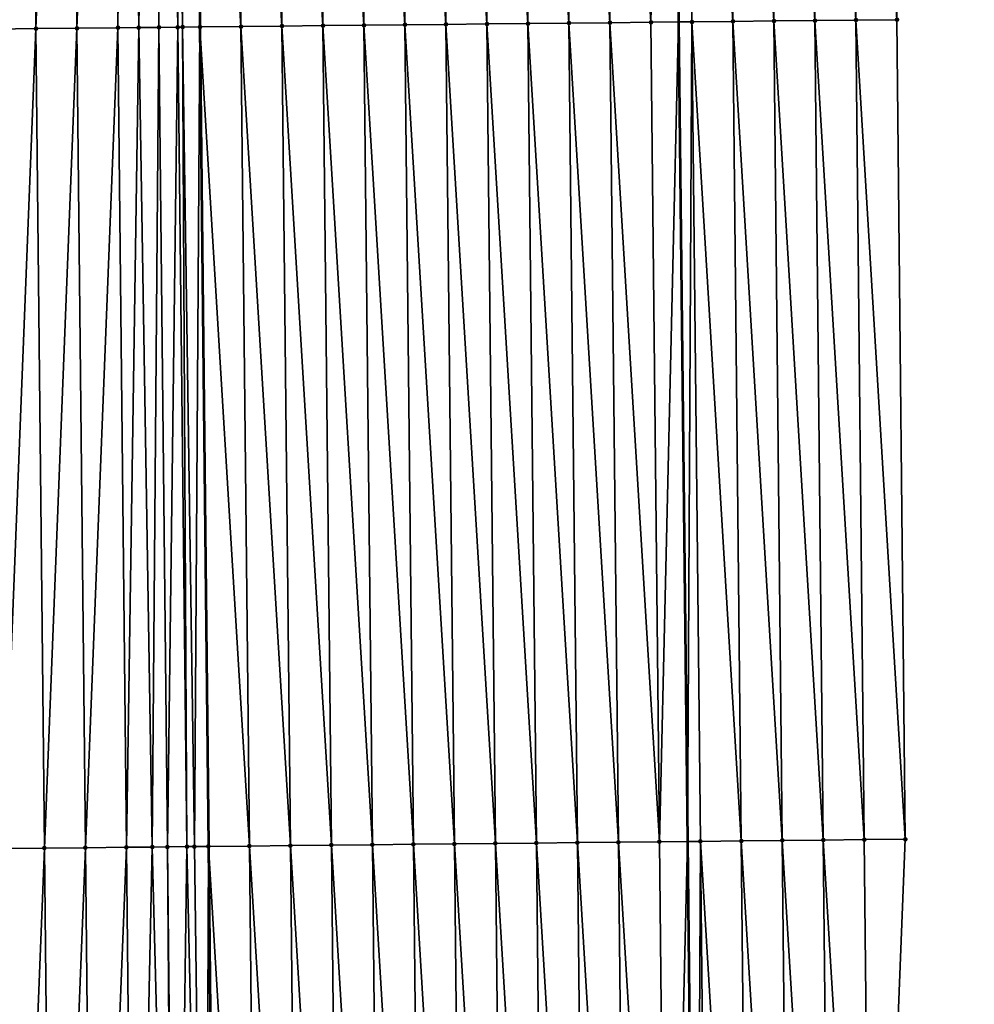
# Model space of a CAD drawing. Header units: feet. Extents: x 2007189 to 2022806, y 818621 to 837694.
# Tile 456 of 656: x 2011362 to 2011385, y 830203 to 830227. Entities that reach past the tile are written whole.
import ezdxf

# ---------------------------------------------------------------- set-up
doc = ezdxf.new("R2010")
doc.units = ezdxf.units.FT
doc.header["$MEASUREMENT"] = 0
for name, color, linetype, lineweight in [('EP_Travel Lane', 172, 'Continuous', 53), ('Road Shots', 141, 'Continuous', 100), ('Road X-Section', 40, 'Continuous', 13), ('STRIPING', 60, 'Continuous', 53)]:
    doc.layers.add(name, color=color, linetype=linetype, lineweight=lineweight)
doc.layers.add('I-77-MM17-21_SB-Surface-Border', color=7, linetype='Continuous')
doc.layers.add('I-77-MM17-21_SB-Surface-TIN', color=7, linetype='Continuous')

msp = doc.modelspace()

# ---------------------------------------------------------------- linework, layer by layer
at = {"layer": 'EP_Travel Lane'}
msp.add_polyline3d([(2011376.286244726, 830407.2611380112, 325.4877059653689), (2011376.50957257, 830387.2626822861, 325.3778508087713), (2011376.732900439, 830367.2642242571, 325.2683827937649), (2011376.956227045, 830347.2658793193, 325.1404203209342), (2011377.179553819, 830327.2675193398, 325.0149177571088), (2011377.402881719, 830307.2690585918, 324.9058943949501), (2011377.626206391, 830287.270886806, 324.7496155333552), (2011377.848202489, 830267.2633282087, 324.643390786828), (2011378.063603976, 830247.2648825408, 324.5170936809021), (2011378.27900495, 830227.2664844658, 324.3826531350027), (2011378.494408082, 830207.2678860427, 324.2824937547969), (2011378.709811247, 830187.269284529, 324.1828522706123), (2011378.925213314, 830167.2707849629, 324.0657776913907), (2011379.140614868, 830147.2723330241, 323.9405536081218), (2011379.356016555, 830127.2738687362, 323.817464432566), (2011379.571418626, 830107.2753688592, 323.7004320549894), (2011379.786820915, 830087.2768486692, 323.5868863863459), (2011380.005694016, 830067.2992518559, 323.4600912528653), (2011380.241656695, 830047.3009899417, 323.3412285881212), (2011380.477620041, 830027.3026715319, 323.2306781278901)], dxfattribs=at)
at = {"layer": 'I-77-MM17-21_SB-Surface-Border', "color": 3, "linetype": 'Continuous', "lineweight": -3}
msp.add_polyline3d([(2011381.657866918, 830407.3211415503, 325.3017839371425), (2011381.877026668, 830387.3226076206, 325.1972433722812), (2011382.096185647, 830367.3241439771, 325.0812231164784), (2011382.31534419, 830347.325720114, 324.9586972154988), (2011382.534502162, 830327.3273483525, 324.8276510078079), (2011382.753661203, 830307.3288790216, 324.7125607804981), (2011382.972818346, 830287.3305828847, 324.5691473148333), (2011383.189700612, 830267.3194933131, 324.4453421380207), (2011383.395649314, 830247.3208720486, 324.3324328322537), (2011383.601598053, 830227.3222472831, 324.2201226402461), (2011383.807547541, 830207.3235497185, 324.1202689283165), (2011383.013551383, 830187.3144252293, 324.0425291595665), (2011384.219444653, 830167.3263356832, 323.8895598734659), (2011384.425393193, 830147.3277301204, 323.7739639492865), (2011384.631340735, 830127.3292215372, 323.641804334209), (2011384.837288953, 830107.3306473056, 323.5208322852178), (2011385.043238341, 830087.3319594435, 323.4193183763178), (2011385.254342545, 830067.3622959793, 323.2959743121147), (2011385.490305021, 830047.3641058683, 323.1665361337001), (2011384.726341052, 830027.3537825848, 323.0864021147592)], dxfattribs=at)
at = {"layer": 'I-77-MM17-21_SB-Surface-TIN', "color": 128, "linetype": 'Continuous', "lineweight": -3}
for points in [[(2011361.602779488, 830227.0942475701, 324.468657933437), (2011362.39677942, 830247.1030056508, 324.6090784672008), (2011361.396831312, 830247.0928177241, 324.5903125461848)], [(2011361.602779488, 830227.0942475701, 324.468657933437), (2011362.602727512, 830227.1044436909, 324.4860217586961), (2011362.39677942, 830247.1030056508, 324.6090784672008)], [(2011362.602727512, 830227.1044436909, 324.4860217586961), (2011363.396727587, 830247.1131878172, 324.6288299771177), (2011362.39677942, 830247.1030056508, 324.6090784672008)], [(2011362.602727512, 830227.1044436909, 324.4860217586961), (2011363.60267559, 830227.1146344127, 324.504309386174), (2011363.396727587, 830247.1131878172, 324.6288299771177)], [(2011363.60267559, 830227.1146344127, 324.504309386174), (2011364.396675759, 830247.1233694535, 324.6486721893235), (2011363.396727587, 830247.1131878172, 324.6288299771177)], [(2011363.60267559, 830227.1146344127, 324.504309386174), (2011364.602623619, 830227.1248300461, 324.521756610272), (2011364.396675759, 830247.1233694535, 324.6486721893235)], [(2011364.602623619, 830227.1248300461, 324.521756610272), (2011364.826901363, 830247.1277556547, 324.6562557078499), (2011364.396675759, 830247.1233694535, 324.6486721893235)], [(2011364.602623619, 830227.1248300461, 324.521756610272), (2011365.109794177, 830227.1300085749, 324.5293508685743), (2011364.826901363, 830247.1277556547, 324.6562557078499)], [(2011365.109794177, 830227.1300085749, 324.5293508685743), (2011365.396623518, 830247.1335913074, 324.6616328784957), (2011364.826901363, 830247.1277556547, 324.6562557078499)], [(2011365.109794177, 830227.1300085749, 324.5293508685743), (2011365.602571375, 830227.1350520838, 324.534685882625), (2011365.396623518, 830247.1335913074, 324.6616328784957)], [(2011365.602571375, 830227.1350520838, 324.534685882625), (2011365.712188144, 830247.1368347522, 324.6627083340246), (2011365.396623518, 830247.1335913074, 324.6616328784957)], [(2011365.602571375, 830227.1350520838, 324.534685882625), (2011366.061077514, 830227.1397618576, 324.5367371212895), (2011365.712188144, 830247.1368347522, 324.6627083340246)], [(2011366.061077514, 830227.1397618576, 324.5367371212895), (2011365.932081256, 830247.1390982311, 324.6628815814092), (2011365.712188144, 830247.1368347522, 324.6627083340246)], [(2011366.177452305, 830227.1409593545, 324.5368992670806), (2011366.396562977, 830247.1438855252, 324.6621982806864), (2011365.932081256, 830247.1390982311, 324.6628815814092)], [(2011366.061077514, 830227.1397618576, 324.5367371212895), (2011366.177452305, 830227.1409593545, 324.5368992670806), (2011365.932081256, 830247.1390982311, 324.6628815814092)], [(2011366.177452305, 830227.1409593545, 324.5368992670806), (2011366.60251089, 830227.1453408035, 324.5361920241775), (2011366.396562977, 830247.1438855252, 324.6621982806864)], [(2011367.602464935, 830227.1556858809, 324.5280816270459), (2011367.396517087, 830247.1542241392, 324.6551938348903), (2011366.396562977, 830247.1438855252, 324.6621982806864)], [(2011367.602464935, 830227.1556858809, 324.5280816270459), (2011366.396562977, 830247.1438855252, 324.6621982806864), (2011366.60251089, 830227.1453408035, 324.5361920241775)], [(2011368.602410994, 830227.166072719, 324.5128123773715), (2011368.396463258, 830247.1646001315, 324.6417803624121), (2011367.396517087, 830247.1542241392, 324.6551938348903)], [(2011367.602464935, 830227.1556858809, 324.5280816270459), (2011368.602410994, 830227.166072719, 324.5128123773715), (2011367.396517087, 830247.1542241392, 324.6551938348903)], [(2011369.602356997, 830227.1764650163, 324.4966089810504), (2011369.396409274, 830247.17499112, 324.625800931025), (2011368.396463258, 830247.1646001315, 324.6417803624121)], [(2011368.602410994, 830227.166072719, 324.5128123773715), (2011369.602356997, 830227.1764650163, 324.4966089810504), (2011368.396463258, 830247.1646001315, 324.6417803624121)], [(2011370.602303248, 830227.1868332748, 324.4845188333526), (2011370.39635544, 830247.1853676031, 324.61230346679), (2011369.396409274, 830247.17499112, 324.625800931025)], [(2011369.602356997, 830227.1764650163, 324.4966089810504), (2011370.602303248, 830227.1868332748, 324.4845188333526), (2011369.396409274, 830247.17499112, 324.625800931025)], [(2011371.602249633, 830227.1971885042, 324.4746580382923), (2011371.396301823, 830247.1957230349, 324.6024080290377), (2011370.39635544, 830247.1853676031, 324.61230346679)], [(2011370.602303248, 830227.1868332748, 324.4845188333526), (2011371.602249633, 830227.1971885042, 324.4746580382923), (2011370.39635544, 830247.1853676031, 324.61230346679)], [(2011372.602195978, 830227.2075475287, 324.4641478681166), (2011372.396248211, 830247.2060779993, 324.5925925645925), (2011371.396301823, 830247.1957230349, 324.6024080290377)], [(2011371.602249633, 830227.1971885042, 324.4746580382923), (2011372.602195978, 830227.2075475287, 324.4641478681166), (2011371.396301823, 830247.1957230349, 324.6024080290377)], [(2011373.6021425, 830227.2178894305, 324.4565675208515), (2011373.396194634, 830247.216429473, 324.5833743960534), (2011372.396248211, 830247.2060779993, 324.5925925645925)], [(2011372.602195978, 830227.2075475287, 324.4641478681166), (2011373.6021425, 830227.2178894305, 324.4565675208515), (2011372.396248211, 830247.2060779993, 324.5925925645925)], [(2011374.60208886, 830227.2282471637, 324.4462782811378), (2011374.396141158, 830247.2267712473, 324.5758158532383), (2011373.396194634, 830247.216429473, 324.5833743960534)], [(2011373.6021425, 830227.2178894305, 324.4565675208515), (2011374.60208886, 830227.2282471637, 324.4462782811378), (2011373.396194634, 830247.216429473, 324.5833743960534)], [(2011375.602035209, 830227.2386058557, 324.4358250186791), (2011375.396087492, 830247.237131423, 324.5651087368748), (2011374.396141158, 830247.2267712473, 324.5758158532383)], [(2011374.60208886, 830227.2282471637, 324.4462782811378), (2011375.602035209, 830227.2386058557, 324.4358250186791), (2011374.396141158, 830247.2267712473, 324.5758158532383)], [(2011376.601981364, 830227.2489834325, 324.4221403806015), (2011376.396033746, 830247.2474993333, 324.5530781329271), (2011375.396087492, 830247.237131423, 324.5651087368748)], [(2011375.602035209, 830227.2386058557, 324.4358250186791), (2011376.601981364, 830227.2489834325, 324.4221403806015), (2011375.396087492, 830247.237131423, 324.5651087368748)], [(2011377.601926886, 830227.2594224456, 324.3979436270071), (2011377.395979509, 830247.2579149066, 324.5328920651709), (2011376.396033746, 830247.2474993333, 324.5530781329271)], [(2011376.601981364, 830227.2489834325, 324.4221403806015), (2011377.601926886, 830227.2594224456, 324.3979436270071), (2011376.396033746, 830247.2474993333, 324.5530781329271)], [(2011377.601926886, 830227.2594224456, 324.3979436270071), (2011378.063603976, 830247.2648825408, 324.5170936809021), (2011377.395979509, 830247.2579149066, 324.5328920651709)], [(2011377.601926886, 830227.2594224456, 324.3979436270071), (2011378.27900495, 830227.2664844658, 324.3826531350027), (2011378.063603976, 830247.2648825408, 324.5170936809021)], [(2011378.395925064, 830247.2683507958, 324.5092297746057), (2011378.063603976, 830247.2648825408, 324.5170936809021), (2011378.27900495, 830227.2664844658, 324.3826531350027)], [(2011378.601872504, 830227.2698520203, 324.3753617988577), (2011378.395925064, 830247.2683507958, 324.5092297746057), (2011378.27900495, 830227.2664844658, 324.3826531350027)], [(2011379.601818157, 830227.2802784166, 324.35332384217), (2011379.395870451, 830247.278802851, 324.4828014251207), (2011378.395925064, 830247.2683507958, 324.5092297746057)], [(2011378.601872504, 830227.2698520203, 324.3753617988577), (2011379.601818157, 830227.2802784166, 324.35332384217), (2011378.395925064, 830247.2683507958, 324.5092297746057)], [(2011380.601763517, 830227.2907331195, 324.3264424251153), (2011380.395815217, 830247.2893153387, 324.4460325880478), (2011379.395870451, 830247.278802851, 324.4828014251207)], [(2011379.601818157, 830227.2802784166, 324.35332384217), (2011380.601763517, 830227.2907331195, 324.3264424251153), (2011379.395870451, 830247.278802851, 324.4828014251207)], [(2011381.601708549, 830227.3012197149, 324.2941039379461), (2011381.39575996, 830247.299829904, 324.4089082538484), (2011380.395815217, 830247.2893153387, 324.4460325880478)], [(2011380.601763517, 830227.2907331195, 324.3264424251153), (2011381.601708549, 830227.3012197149, 324.2941039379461), (2011380.395815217, 830247.2893153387, 324.4460325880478)], [(2011382.601653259, 830227.3117375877, 324.2564136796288), (2011382.395704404, 830247.3103735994, 324.3667995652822), (2011381.39575996, 830247.299829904, 324.4089082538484)], [(2011381.601708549, 830227.3012197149, 324.2941039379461), (2011382.601653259, 830227.3117375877, 324.2564136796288), (2011381.39575996, 830247.299829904, 324.4089082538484)], [(2011383.601598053, 830227.3222472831, 324.2201226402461), (2011383.395649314, 830247.3208720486, 324.3324328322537), (2011382.395704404, 830247.3103735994, 324.3667995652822)], [(2011382.601653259, 830227.3117375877, 324.2564136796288), (2011383.601598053, 830227.3222472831, 324.2201226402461), (2011382.395704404, 830247.3103735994, 324.3667995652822)], [(2011366.467295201, 830207.1432143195, 324.4218899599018), (2011366.60251089, 830227.1453408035, 324.5361920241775), (2011366.177452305, 830227.1409593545, 324.5368992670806)], [(2011366.467295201, 830207.1432143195, 324.4218899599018), (2011366.80845945, 830207.146733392, 324.4209124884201), (2011366.60251089, 830227.1453408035, 324.5361920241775)], [(2011367.808413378, 830207.1570897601, 324.4108701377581), (2011367.602464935, 830227.1556858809, 324.5280816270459), (2011366.60251089, 830227.1453408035, 324.5361920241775)], [(2011367.808413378, 830207.1570897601, 324.4108701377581), (2011366.60251089, 830227.1453408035, 324.5361920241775), (2011366.80845945, 830207.146733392, 324.4209124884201)], [(2011368.808359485, 830207.16747196, 324.3963945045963), (2011368.602410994, 830227.166072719, 324.5128123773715), (2011367.602464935, 830227.1556858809, 324.5280816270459)], [(2011367.808413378, 830207.1570897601, 324.4108701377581), (2011368.808359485, 830207.16747196, 324.3963945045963), (2011367.602464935, 830227.1556858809, 324.5280816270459)], [(2011369.808305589, 830207.1778544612, 324.3818672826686), (2011369.602356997, 830227.1764650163, 324.4966089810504), (2011368.602410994, 830227.166072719, 324.5128123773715)], [(2011368.808359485, 830207.16747196, 324.3963945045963), (2011369.808305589, 830207.1778544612, 324.3818672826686), (2011368.602410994, 830227.166072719, 324.5128123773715)], [(2011370.808251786, 830207.1882279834, 324.3688764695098), (2011370.602303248, 830227.1868332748, 324.4845188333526), (2011369.602356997, 830227.1764650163, 324.4966089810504)], [(2011369.808305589, 830207.1778544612, 324.3818672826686), (2011370.808251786, 830207.1882279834, 324.3688764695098), (2011369.602356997, 830227.1764650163, 324.4966089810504)], [(2011371.80819814, 830207.1985861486, 324.3585133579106), (2011371.602249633, 830227.1971885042, 324.4746580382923), (2011370.602303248, 830227.1868332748, 324.4845188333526)], [(2011370.808251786, 830207.1882279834, 324.3688764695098), (2011371.80819814, 830207.1985861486, 324.3585133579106), (2011370.602303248, 830227.1868332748, 324.4845188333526)], [(2011372.808144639, 830207.2089302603, 324.3505548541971), (2011372.602195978, 830227.2075475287, 324.4641478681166), (2011371.602249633, 830227.1971885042, 324.4746580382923)], [(2011371.80819814, 830207.1985861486, 324.3585133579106), (2011372.808144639, 830207.2089302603, 324.3505548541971), (2011371.602249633, 830227.1971885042, 324.4746580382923)], [(2011373.808091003, 830207.2192876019, 324.3403326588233), (2011373.6021425, 830227.2178894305, 324.4565675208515), (2011372.602195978, 830227.2075475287, 324.4641478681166)], [(2011372.808144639, 830207.2089302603, 324.3505548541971), (2011373.808091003, 830207.2192876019, 324.3403326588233), (2011372.602195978, 830227.2075475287, 324.4641478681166)], [(2011374.808037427, 830207.2296389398, 324.3311377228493), (2011374.60208886, 830227.2282471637, 324.4462782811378), (2011373.6021425, 830227.2178894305, 324.4565675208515)], [(2011373.808091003, 830207.2192876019, 324.3403326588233), (2011374.808037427, 830207.2296389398, 324.3311377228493), (2011373.6021425, 830227.2178894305, 324.4565675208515)], [(2011375.807983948, 830207.2399810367, 324.323523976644), (2011375.602035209, 830227.2386058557, 324.4358250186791), (2011374.60208886, 830227.2282471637, 324.4462782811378)], [(2011374.808037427, 830207.2296389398, 324.3311377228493), (2011375.807983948, 830207.2399810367, 324.323523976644), (2011374.60208886, 830227.2282471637, 324.4462782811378)], [(2011376.80793026, 830207.2503432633, 324.3124658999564), (2011376.601981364, 830227.2489834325, 324.4221403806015), (2011375.602035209, 830227.2386058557, 324.4358250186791)], [(2011375.807983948, 830207.2399810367, 324.323523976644), (2011376.80793026, 830207.2503432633, 324.3124658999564), (2011375.602035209, 830227.2386058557, 324.4358250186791)], [(2011377.807876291, 830207.2607328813, 324.2967209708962), (2011377.601926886, 830227.2594224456, 324.3979436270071), (2011376.601981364, 830227.2489834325, 324.4221403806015)], [(2011376.80793026, 830207.2503432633, 324.3124658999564), (2011377.807876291, 830207.2607328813, 324.2967209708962), (2011376.601981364, 830227.2489834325, 324.4221403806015)], [(2011377.807876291, 830207.2607328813, 324.2967209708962), (2011378.27900495, 830227.2664844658, 324.3826531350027), (2011377.601926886, 830227.2594224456, 324.3979436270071)], [(2011377.807876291, 830207.2607328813, 324.2967209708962), (2011378.494408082, 830207.2678860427, 324.2824937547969), (2011378.27900495, 830227.2664844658, 324.3826531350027)], [(2011378.601872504, 830227.2698520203, 324.3753617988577), (2011378.27900495, 830227.2664844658, 324.3826531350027), (2011378.494408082, 830207.2678860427, 324.2824937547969)], [(2011378.807822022, 830207.271151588, 324.2759987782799), (2011378.601872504, 830227.2698520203, 324.3753617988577), (2011378.494408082, 830207.2678860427, 324.2824937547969)], [(2011379.807767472, 830207.2815976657, 324.2505931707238), (2011379.601818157, 830227.2802784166, 324.35332384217), (2011378.601872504, 830227.2698520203, 324.3753617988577)], [(2011378.807822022, 830207.271151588, 324.2759987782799), (2011379.807767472, 830207.2815976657, 324.2505931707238), (2011378.601872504, 830227.2698520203, 324.3753617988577)], [(2011380.807712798, 830207.2920557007, 324.2231415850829), (2011380.601763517, 830227.2907331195, 324.3264424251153), (2011379.601818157, 830227.2802784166, 324.35332384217)], [(2011379.807767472, 830207.2815976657, 324.2505931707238), (2011380.807712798, 830207.2920557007, 324.2231415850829), (2011379.601818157, 830227.2802784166, 324.35332384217)], [(2011381.807657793, 830207.3025458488, 324.1901952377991), (2011381.601708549, 830227.3012197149, 324.2941039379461), (2011380.601763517, 830227.2907331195, 324.3264424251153)], [(2011380.807712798, 830207.2920557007, 324.2231415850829), (2011381.807657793, 830207.3025458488, 324.1901952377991), (2011380.601763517, 830227.2907331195, 324.3264424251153)], [(2011382.807602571, 830207.3130571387, 324.1536313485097), (2011382.601653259, 830227.3117375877, 324.2564136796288), (2011381.601708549, 830227.3012197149, 324.2941039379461)], [(2011381.807657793, 830207.3025458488, 324.1901952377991), (2011382.807602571, 830207.3130571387, 324.1536313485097), (2011381.601708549, 830227.3012197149, 324.2941039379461)], [(2011383.807547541, 830207.3235497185, 324.1202689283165), (2011383.601598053, 830227.3222472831, 324.2201226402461), (2011382.601653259, 830227.3117375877, 324.2564136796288)], [(2011382.807602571, 830207.3130571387, 324.1536313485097), (2011383.807547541, 830207.3235497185, 324.1202689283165), (2011382.601653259, 830227.3117375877, 324.2564136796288)], [(2011361.808727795, 830207.0956646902, 324.3491808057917), (2011362.602727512, 830227.1044436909, 324.4860217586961), (2011361.602779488, 830227.0942475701, 324.468657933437)], [(2011361.808727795, 830207.0956646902, 324.3491808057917), (2011362.808675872, 830207.10585568, 324.3674226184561), (2011362.602727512, 830227.1044436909, 324.4860217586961)], [(2011362.808675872, 830207.10585568, 324.3674226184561), (2011363.60267559, 830227.1146344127, 324.504309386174), (2011362.602727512, 830227.1044436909, 324.4860217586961)], [(2011362.808675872, 830207.10585568, 324.3674226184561), (2011363.808624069, 830207.1160349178, 324.3876752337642), (2011363.60267559, 830227.1146344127, 324.504309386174)], [(2011363.808624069, 830207.1160349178, 324.3876752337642), (2011364.602623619, 830227.1248300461, 324.521756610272), (2011363.60267559, 830227.1146344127, 324.504309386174)], [(2011363.808624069, 830207.1160349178, 324.3876752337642), (2011364.808572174, 830207.1262230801, 324.4064008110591), (2011364.602623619, 830227.1248300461, 324.521756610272)], [(2011364.808572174, 830207.1262230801, 324.4064008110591), (2011365.109794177, 830227.1300085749, 324.5293508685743), (2011364.602623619, 830227.1248300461, 324.521756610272)], [(2011364.808572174, 830207.1262230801, 324.4064008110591), (2011365.440396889, 830207.1326762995, 324.41553761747), (2011365.109794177, 830227.1300085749, 324.5293508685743)], [(2011365.440396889, 830207.1326762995, 324.41553761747), (2011365.602571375, 830227.1350520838, 324.534685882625), (2011365.109794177, 830227.1300085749, 324.5293508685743)], [(2011365.440396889, 830207.1326762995, 324.41553761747), (2011365.808519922, 830207.1364459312, 324.4191908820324), (2011365.602571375, 830227.1350520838, 324.534685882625)], [(2011365.808519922, 830207.1364459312, 324.4191908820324), (2011366.061077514, 830227.1397618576, 324.5367371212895), (2011365.602571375, 830227.1350520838, 324.534685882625)], [(2011365.808519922, 830207.1364459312, 324.4191908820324), (2011366.284352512, 830207.141331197, 324.4217448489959), (2011366.061077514, 830227.1397618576, 324.5367371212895)], [(2011366.284352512, 830207.141331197, 324.4217448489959), (2011366.177452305, 830227.1409593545, 324.5368992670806), (2011366.061077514, 830227.1397618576, 324.5367371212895)], [(2011366.284352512, 830207.141331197, 324.4217448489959), (2011366.467295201, 830207.1432143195, 324.4218899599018), (2011366.177452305, 830227.1409593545, 324.5368992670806)], [(2011371.80819814, 830207.1985861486, 324.3585133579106), (2011373.014094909, 830187.2101567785, 324.2636846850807), (2011372.808144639, 830207.2089302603, 324.3505548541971)], [(2011372.808144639, 830207.2089302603, 324.3505548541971), (2011374.014041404, 830187.2205013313, 324.2556499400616), (2011373.808091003, 830207.2192876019, 324.3403326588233)], [(2011372.808144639, 830207.2089302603, 324.3505548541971), (2011373.014094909, 830187.2101567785, 324.2636846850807), (2011374.014041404, 830187.2205013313, 324.2556499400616)], [(2011373.808091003, 830207.2192876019, 324.3403326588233), (2011375.013987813, 830187.2308542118, 324.2461902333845), (2011374.808037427, 830207.2296389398, 324.3311377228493)], [(2011373.808091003, 830207.2192876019, 324.3403326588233), (2011374.014041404, 830187.2205013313, 324.2556499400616), (2011375.013987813, 830187.2308542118, 324.2461902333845)], [(2011374.808037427, 830207.2296389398, 324.3311377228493), (2011376.013934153, 830187.2412138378, 324.2355763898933), (2011375.807983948, 830207.2399810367, 324.323523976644)], [(2011374.808037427, 830207.2296389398, 324.3311377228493), (2011375.013987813, 830187.2308542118, 324.2461902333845), (2011376.013934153, 830187.2412138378, 324.2355763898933)], [(2011375.807983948, 830207.2399810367, 324.323523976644), (2011377.013880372, 830187.2515851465, 324.2229634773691), (2011376.80793026, 830207.2503432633, 324.3124658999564)], [(2011375.807983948, 830207.2399810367, 324.323523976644), (2011376.013934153, 830187.2412138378, 324.2355763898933), (2011377.013880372, 830187.2515851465, 324.2229634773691)], [(2011376.80793026, 830207.2503432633, 324.3124658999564), (2011378.013825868, 830187.2620266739, 324.1983357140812), (2011377.807876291, 830207.2607328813, 324.2967209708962)], [(2011376.80793026, 830207.2503432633, 324.3124658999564), (2011377.013880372, 830187.2515851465, 324.2229634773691), (2011378.013825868, 830187.2620266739, 324.1983357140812)], [(2011377.807876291, 830207.2607328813, 324.2967209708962), (2011378.013825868, 830187.2620266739, 324.1983357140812), (2011378.494408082, 830207.2678860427, 324.2824937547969)], [(2011378.013825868, 830187.2620266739, 324.1983357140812), (2011378.709811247, 830187.269284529, 324.1828522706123), (2011378.494408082, 830207.2678860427, 324.2824937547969)], [(2011378.807822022, 830207.271151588, 324.2759987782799), (2011378.494408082, 830207.2678860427, 324.2824937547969), (2011378.709811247, 830187.269284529, 324.1828522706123)], [(2011378.807822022, 830207.271151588, 324.2759987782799), (2011378.709811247, 830187.269284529, 324.1828522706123), (2011379.013771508, 830187.2724542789, 324.1760901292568)], [(2011378.807822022, 830207.271151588, 324.2759987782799), (2011380.013716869, 830187.2829088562, 324.1492293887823), (2011379.807767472, 830207.2815976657, 324.2505931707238)], [(2011378.807822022, 830207.271151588, 324.2759987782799), (2011379.013771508, 830187.2724542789, 324.1760901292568), (2011380.013716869, 830187.2829088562, 324.1492293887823)], [(2011379.807767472, 830207.2815976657, 324.2505931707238), (2011381.013661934, 830187.2933922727, 324.117434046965), (2011380.807712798, 830207.2920557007, 324.2231415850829)], [(2011379.807767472, 830207.2815976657, 324.2505931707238), (2011380.013716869, 830187.2829088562, 324.1492293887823), (2011381.013661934, 830187.2933922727, 324.117434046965)], [(2011380.807712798, 830207.2920557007, 324.2231415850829), (2011382.013606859, 830187.3038892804, 324.0833131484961), (2011381.807657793, 830207.3025458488, 324.1901952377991)], [(2011380.807712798, 830207.2920557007, 324.2231415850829), (2011381.013661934, 830187.2933922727, 324.117434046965), (2011382.013606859, 830187.3038892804, 324.0833131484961)], [(2011381.807657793, 830207.3025458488, 324.1901952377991), (2011383.013551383, 830187.3144252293, 324.0425291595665), (2011382.807602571, 830207.3130571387, 324.1536313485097)], [(2011381.807657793, 830207.3025458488, 324.1901952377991), (2011382.013606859, 830187.3038892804, 324.0833131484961), (2011383.013551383, 830187.3144252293, 324.0425291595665)], [(2011382.807602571, 830207.3130571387, 324.1536313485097), (2011383.013551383, 830187.3144252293, 324.0425291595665), (2011383.807547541, 830207.3235497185, 324.1202689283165)], [(2011361.808727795, 830207.0956646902, 324.3491808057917), (2011362.014677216, 830187.0969736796, 324.2482079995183), (2011362.808675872, 830207.10585568, 324.3674226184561)], [(2011362.808675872, 830207.10585568, 324.3674226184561), (2011362.014677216, 830187.0969736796, 324.2482079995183), (2011363.014625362, 830187.1071578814, 324.2676104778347)], [(2011362.808675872, 830207.10585568, 324.3674226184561), (2011363.014625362, 830187.1071578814, 324.2676104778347), (2011363.808624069, 830207.1160349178, 324.3876752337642)], [(2011363.808624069, 830207.1160349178, 324.3876752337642), (2011363.014625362, 830187.1071578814, 324.2676104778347), (2011364.01457356, 830187.1173370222, 324.2878788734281)], [(2011363.808624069, 830207.1160349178, 324.3876752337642), (2011364.01457356, 830187.1173370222, 324.2878788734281), (2011364.808572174, 830207.1262230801, 324.4064008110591)], [(2011364.808572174, 830207.1262230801, 324.4064008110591), (2011364.01457356, 830187.1173370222, 324.2878788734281), (2011365.014521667, 830187.1275250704, 324.3066231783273)], [(2011364.808572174, 830207.1262230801, 324.4064008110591), (2011365.014521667, 830187.1275250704, 324.3066231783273), (2011365.440396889, 830207.1326762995, 324.41553761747)], [(2011365.440396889, 830207.1326762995, 324.41553761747), (2011365.014521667, 830187.1275250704, 324.3066231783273), (2011365.955772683, 830187.1371373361, 324.320459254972)], [(2011365.440396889, 830207.1326762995, 324.41553761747), (2011365.955772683, 830187.1371373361, 324.320459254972), (2011365.808519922, 830207.1364459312, 324.4191908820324)], [(2011365.808519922, 830207.1364459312, 324.4191908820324), (2011366.014469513, 830187.1377384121, 324.3210395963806), (2011366.284352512, 830207.141331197, 324.4217448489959)], [(2011365.808519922, 830207.1364459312, 324.4191908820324), (2011365.955772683, 830187.1371373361, 324.320459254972), (2011366.014469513, 830187.1377384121, 324.3210395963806)], [(2011366.284352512, 830207.141331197, 324.4217448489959), (2011366.014469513, 830187.1377384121, 324.3210395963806), (2011366.72601785, 830187.1450408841, 324.3253430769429)], [(2011366.284352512, 830207.141331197, 324.4217448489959), (2011366.72601785, 830187.1450408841, 324.3253430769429), (2011366.467295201, 830207.1432143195, 324.4218899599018)], [(2011366.467295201, 830207.1432143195, 324.4218899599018), (2011366.72601785, 830187.1450408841, 324.3253430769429), (2011366.80845945, 830207.146733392, 324.4209124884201)], [(2011366.72601785, 830187.1450408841, 324.3253430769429), (2011367.013240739, 830187.1479964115, 324.3257424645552), (2011366.80845945, 830207.146733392, 324.4209124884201)], [(2011367.808413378, 830207.1570897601, 324.4108701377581), (2011366.80845945, 830207.146733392, 324.4209124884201), (2011368.014363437, 830187.1583367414, 324.3205025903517)], [(2011368.014363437, 830187.1583367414, 324.3205025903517), (2011366.80845945, 830207.146733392, 324.4209124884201), (2011367.014409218, 830187.1480084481, 324.3257418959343)], [(2011367.013240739, 830187.1479964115, 324.3257424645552), (2011367.014409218, 830187.1480084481, 324.3257418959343), (2011366.80845945, 830207.146733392, 324.4209124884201)], [(2011367.808413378, 830207.1570897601, 324.4108701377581), (2011369.014309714, 830187.1687024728, 324.3088440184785), (2011368.808359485, 830207.16747196, 324.3963945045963)], [(2011367.808413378, 830207.1570897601, 324.4108701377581), (2011368.014363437, 830187.1583367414, 324.3205025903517), (2011369.014309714, 830187.1687024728, 324.3088440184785)], [(2011368.808359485, 830207.16747196, 324.3963945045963), (2011370.014255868, 830187.1790801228, 324.2951460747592), (2011369.808305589, 830207.1778544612, 324.3818672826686)], [(2011368.808359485, 830207.16747196, 324.3963945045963), (2011369.014309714, 830187.1687024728, 324.3088440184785), (2011370.014255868, 830187.1790801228, 324.2951460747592)], [(2011369.808305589, 830207.1778544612, 324.3818672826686), (2011371.014202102, 830187.1894499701, 324.2827832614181), (2011370.808251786, 830207.1882279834, 324.3688764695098)], [(2011369.808305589, 830207.1778544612, 324.3818672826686), (2011370.014255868, 830187.1790801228, 324.2951460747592), (2011371.014202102, 830187.1894499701, 324.2827832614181)], [(2011370.808251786, 830207.1882279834, 324.3688764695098), (2011372.014148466, 830187.1998072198, 324.2725760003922), (2011371.80819814, 830207.1985861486, 324.3585133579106)], [(2011370.808251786, 830207.1882279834, 324.3688764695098), (2011371.014202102, 830187.1894499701, 324.2827832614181), (2011372.014148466, 830187.1998072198, 324.2725760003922)], [(2011371.80819814, 830207.1985861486, 324.3585133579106), (2011372.014148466, 830187.1998072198, 324.2725760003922), (2011373.014094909, 830187.2101567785, 324.2636846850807)]]:
    msp.add_3dface(points, dxfattribs=at)
at = {"layer": 'Road Shots', "lineweight": 100}
for p in [(2011366.602518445, 830227.1453408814, 324.5361920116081), (2011367.602464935, 830227.1556858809, 324.5280816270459), (2011368.602410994, 830227.166072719, 324.5128123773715), (2011369.602356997, 830227.1764650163, 324.4966089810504), (2011370.602303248, 830227.1868332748, 324.4845188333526), (2011371.602249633, 830227.1971885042, 324.4746580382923), (2011372.602195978, 830227.2075475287, 324.4641478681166), (2011373.6021425, 830227.2178894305, 324.4565675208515), (2011374.60208886, 830227.2282471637, 324.4462782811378), (2011375.602035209, 830227.2386058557, 324.4358250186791), (2011376.601981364, 830227.2489834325, 324.4221403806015), (2011377.601926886, 830227.2594224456, 324.3979436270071), (2011378.601872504, 830227.2698520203, 324.3753617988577), (2011379.601818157, 830227.2802784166, 324.35332384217), (2011380.601763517, 830227.2907331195, 324.3264424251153), (2011381.601708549, 830227.3012197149, 324.2941039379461), (2011382.601653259, 830227.3117375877, 324.2564136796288), (2011383.601598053, 830227.3222472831, 324.2201226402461), (2011362.602727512, 830227.1044436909, 324.4860217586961), (2011363.60267559, 830227.1146344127, 324.504309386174), (2011364.602623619, 830227.1248300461, 324.521756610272), (2011365.109794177, 830227.1300085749, 324.5293508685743), (2011365.602571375, 830227.1350520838, 324.534685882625), (2011366.061077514, 830227.1397618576, 324.5367371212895), (2011366.177452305, 830227.1409593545, 324.5368992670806), (2011372.808144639, 830207.2089302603, 324.3505548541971), (2011373.808091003, 830207.2192876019, 324.3403326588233), (2011374.808037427, 830207.2296389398, 324.3311377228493), (2011375.807983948, 830207.2399810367, 324.323523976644), (2011376.80793026, 830207.2503432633, 324.3124658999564), (2011377.807876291, 830207.2607328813, 324.2967209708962), (2011378.807822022, 830207.271151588, 324.2759987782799), (2011379.807767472, 830207.2815976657, 324.2505931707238), (2011380.807712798, 830207.2920557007, 324.2231415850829), (2011381.807657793, 830207.3025458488, 324.1901952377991), (2011382.807602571, 830207.3130571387, 324.1536313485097), (2011383.807547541, 830207.3235497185, 324.1202689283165), (2011362.808675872, 830207.10585568, 324.3674226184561), (2011363.808624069, 830207.1160349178, 324.3876752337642), (2011364.808572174, 830207.1262230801, 324.4064008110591), (2011365.440396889, 830207.1326762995, 324.41553761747), (2011365.808519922, 830207.1364459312, 324.4191908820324), (2011366.284352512, 830207.141331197, 324.4217448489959), (2011366.467295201, 830207.1432143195, 324.4218899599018), (2011366.808467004, 830207.1467334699, 324.4209124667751), (2011367.808413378, 830207.1570897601, 324.4108701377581), (2011368.808359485, 830207.16747196, 324.3963945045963), (2011369.808305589, 830207.1778544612, 324.3818672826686), (2011370.808251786, 830207.1882279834, 324.3688764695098), (2011371.80819814, 830207.1985861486, 324.3585133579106)]:
    msp.add_point(p, dxfattribs=at)
at = {"layer": 'Road X-Section', "extrusion": (-0.01029742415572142, 0.9999298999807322, 0.005844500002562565), "elevation": 809458.9481149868, "flags": 128}
msp.add_lwpolyline([(-2019826.303541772, -4406.737965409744), (-2019825.303541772, -4406.701673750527), (-2019824.303541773, -4406.663982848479), (-2019823.303541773, -4406.631643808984), (-2019822.303541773, -4406.604761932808), (-2019821.303541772, -4406.582723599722), (-2019820.303541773, -4406.560141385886), (-2019819.303541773, -4406.535944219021), (-2019818.303541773, -4406.522259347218), (-2019817.303541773, -4406.511805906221), (-2019816.303541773, -4406.501516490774), (-2019815.303541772, -4406.49393601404), (-2019814.303541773, -4406.483425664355), (-2019813.303541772, -4406.473564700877), (-2019812.303541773, -4406.461474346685), (-2019811.303541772, -4406.445270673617), (-2019810.303541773, -4406.43000116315), (-2019809.303541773, -4406.421890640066), (-2019808.878453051, -4406.421183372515), (-2019808.762072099, -4406.421345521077), (-2019808.303541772, -4406.423396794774), (-2019807.810738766, -4406.428731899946), (-2019807.303541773, -4406.436326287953), (-2019806.303541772, -4406.453773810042), (-2019805.303541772, -4406.472061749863), (-2019804.303541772, -4406.489425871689), (-2019803.303541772, -4406.50598964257), (-2019802.303541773, -4406.523338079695), (-2019801.303541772, -4406.540052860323), (-2019800.303541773, -4406.556215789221), (-2019799.303541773, -4406.571282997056), (-2019798.303541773, -4406.587776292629), (-2019797.303541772, -4406.606947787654), (-2019796.303541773, -4406.626871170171), (-2019795.303541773, -4406.648306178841), (-2019794.303541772, -4406.669020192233), (-2019793.303541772, -4406.687432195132), (-2019792.303541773, -4406.703766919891), (-2019791.303541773, -4406.72014813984), (-2019790.303541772, -4406.736334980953), (-2019789.303541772, -4406.751229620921), (-2019788.303541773, -4406.763770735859), (-2019787.303541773, -4406.776043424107), (-2019786.303541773, -4406.791796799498), (-2019785.303541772, -4406.815452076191), (-2019784.303541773, -4406.847363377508), (-2019784.128643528, -4406.85345567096)], dxfattribs=at)
at = {"layer": 'Road X-Section', "extrusion": (-0.01029742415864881, 0.9999298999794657, 0.005844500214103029), "elevation": 809438.9481081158, "flags": 128}
msp.add_lwpolyline([(-2019781.611947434, -4406.923060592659), (-2019783.853733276, -4406.840367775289), (-2019784.786820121, -4406.811056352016), (-2019785.569401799, -4406.799808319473), (-2019786.303544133, -4406.787080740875), (-2019787.303544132, -4406.772248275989), (-2019788.303544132, -4406.75802174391), (-2019789.303544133, -4406.745690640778), (-2019790.303544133, -4406.733841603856), (-2019791.303544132, -4406.718113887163), (-2019792.303544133, -4406.701043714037), (-2019793.303544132, -4406.684222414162), (-2019794.303544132, -4406.666857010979), (-2019795.303544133, -4406.648715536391), (-2019796.303544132, -4406.629531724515), (-2019797.303544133, -4406.610582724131), (-2019798.303544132, -4406.592394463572), (-2019799.303544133, -4406.576123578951), (-2019800.303544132, -4406.561391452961), (-2019801.303544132, -4406.546276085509), (-2019802.303544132, -4406.528609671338), (-2019803.303544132, -4406.509687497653), (-2019804.303544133, -4406.492184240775), (-2019805.303544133, -4406.47394211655), (-2019806.303544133, -4406.453689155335), (-2019807.303544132, -4406.434963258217), (-2019807.935401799, -4406.425826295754), (-2019808.303544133, -4406.422172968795), (-2019808.779401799, -4406.419618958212), (-2019808.96235418, -4406.419473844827), (-2019809.303544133, -4406.42045135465), (-2019810.303544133, -4406.430493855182), (-2019811.303544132, -4406.444969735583), (-2019812.303544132, -4406.459497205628), (-2019813.303544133, -4406.472488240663), (-2019814.303544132, -4406.482851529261), (-2019815.303544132, -4406.490810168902), (-2019816.303544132, -4406.501032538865), (-2019817.303544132, -4406.510227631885), (-2019818.303544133, -4406.51784150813), (-2019819.303544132, -4406.528899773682), (-2019820.303544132, -4406.544644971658), (-2019821.303544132, -4406.565367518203), (-2019822.303544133, -4406.590773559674), (-2019823.303544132, -4406.618225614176), (-2019824.303544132, -4406.651172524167), (-2019825.303544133, -4406.687737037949), (-2019826.303544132, -4406.721100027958)], dxfattribs=at)
at = {"layer": 'STRIPING'}
msp.add_polyline3d([(2011364.658902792, 830407.1327826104, 325.6403873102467), (2011364.878062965, 830387.1342100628, 325.5421750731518), (2011365.097222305, 830367.135713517, 325.4315353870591), (2011365.316380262, 830347.1373431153, 325.3002667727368), (2011365.535538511, 830327.1389461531, 325.1733417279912), (2011365.754698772, 830307.1403656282, 325.0764355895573), (2011365.973854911, 830287.1421611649, 324.918030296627), (2011366.190616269, 830267.1423132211, 324.8082285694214), (2011366.396562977, 830247.1438855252, 324.6621982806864), (2011366.60251089, 830227.1453408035, 324.5361920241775), (2011366.80845945, 830207.146733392, 324.4209124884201), (2011367.014409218, 830187.1480084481, 324.3257418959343), (2011367.220357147, 830167.1494622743, 324.1999841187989), (2011367.426305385, 830147.150886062, 324.0793661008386), (2011367.632253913, 830127.1522816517, 323.9635761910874), (2011367.838202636, 830107.1536583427, 323.8510151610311), (2011368.044152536, 830087.1549206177, 323.7580331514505), (2011368.255544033, 830067.1595419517, 323.6173346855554), (2011368.491506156, 830047.1613818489, 323.4834762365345), (2011368.727469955, 830027.1630796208, 323.3705514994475)], dxfattribs=at)

doc.saveas('drawing.dxf')
